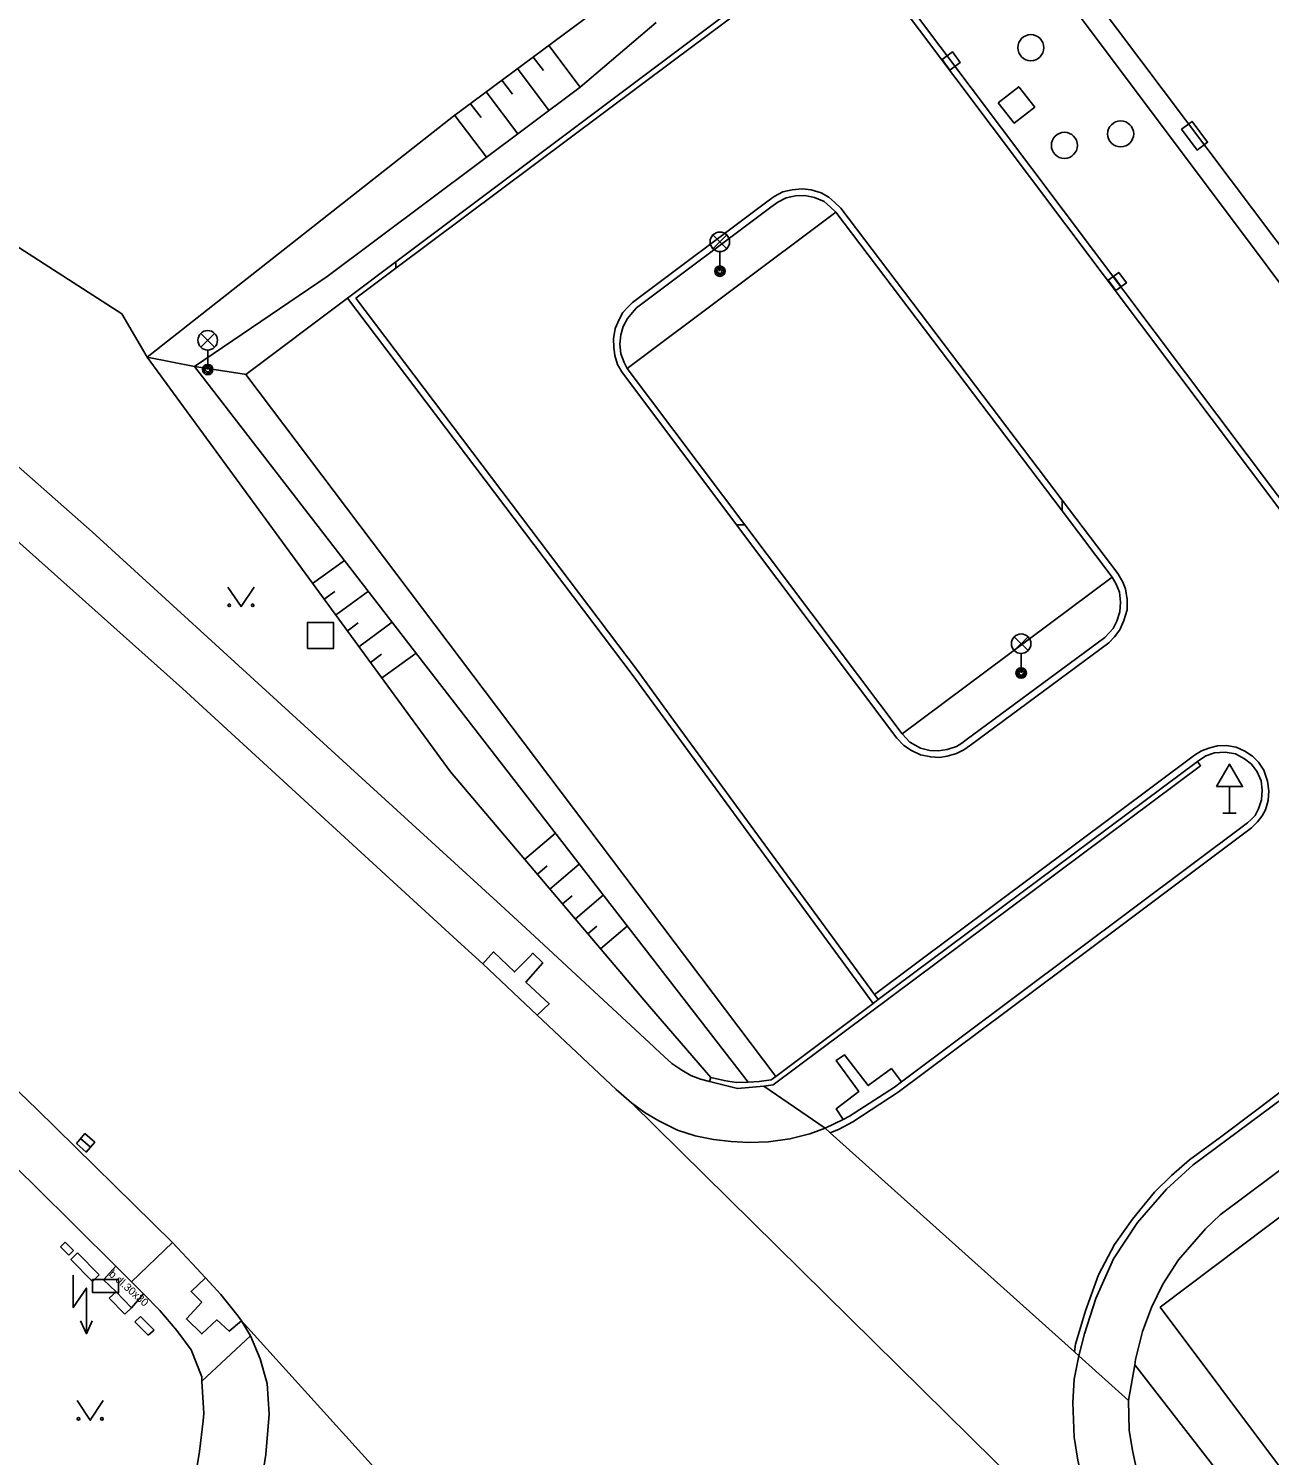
# Model space of a CAD drawing. Extents: x -595546 to -593986, y -1160845 to -1159202.
# Drawn here: x -594064.7 to -594017.1, y -1159495.8 to -1159441 of the extents above; entities that cross this region are included whole.
import ezdxf

# ---------------------------------------------------------------- set-up
doc = ezdxf.new("R2010")
doc.units = 0
for name, color, linetype in [('Level 24', 7, 'Continuous'), ('Level 26', 7, 'Continuous'), ('Level 27', 7, 'Continuous'), ('Level 33', 7, 'Continuous'), ('Level 34', 7, 'Continuous'), ('Level 36', 7, 'Continuous'), ('silnoproud - povrch.  znaky a  RIS  skut. velikost', 7, 'Continuous'), ('Specificka linie pasportu komunikaci', 7, 'Continuous'), ('TM - budovy zdene_ betonove - VP', 7, 'Continuous'), ('TM - chodniky - VP', 7, 'Continuous'), ('TM - dolni hrana svahu', 7, 'Continuous'), ('TM - horni hrana svahu', 7, 'Continuous'), ('TM - komunikace - VP', 7, 'Continuous'), ('TM - pomocna konstrukcni linie', 7, 'Continuous'), ('TM - popis povrchu', 7, 'Continuous'), ('TM - rozhrani mezi zpev. plochami mezi sebou - VP', 7, 'Continuous'), ('TM - rozhrani ploch obecne - VP', 7, 'Continuous'), ('TM - srafovani', 7, 'Continuous')]:
    doc.layers.add(name, color=color, linetype=linetype)

msp = doc.modelspace()

# ---------------------------------------------------------------- linework, layer by layer
at = {"layer": 'Level 24'}
for points in [[(-594020.439, -1159444.829), (-594019.841, -1159445.63), (-594019.441, -1159445.331), (-594020.039, -1159444.53)], [(-594062.262, -1159489.503), (-594061.262, -1159489.503), (-594061.262, -1159489.003), (-594062.262, -1159489.003)]]:
    msp.add_lwpolyline(points, close=True, dxfattribs=at)
at = {"layer": 'Level 26'}
for points in [[(-594027.482, -1159443.816), (-594026.864, -1159444.602), (-594026.078, -1159443.984), (-594026.696, -1159443.198)], [(-594054.01, -1159464.77), (-594053.01, -1159464.77), (-594053.01, -1159463.77), (-594054.01, -1159463.77)]]:
    msp.add_lwpolyline(points, close=True, dxfattribs=at)
at = {"layer": 'Level 27'}
for p, q in [((-594029.437, -1159442.008), (-594029.143, -1159442.412)), ((-594023.057, -1159450.478), (-594022.763, -1159450.882)), ((-594062.718, -1159483.586), (-594062.342, -1159483.914))]:
    msp.add_line(p, q, dxfattribs=at)
for points in [[(-594029.639, -1159442.155), (-594029.345, -1159442.559), (-594028.941, -1159442.265), (-594029.235, -1159441.861)], [(-594023.259, -1159450.625), (-594022.965, -1159451.029), (-594022.561, -1159450.735), (-594022.855, -1159450.331)], [(-594062.883, -1159483.774), (-594062.506, -1159484.103), (-594062.177, -1159483.726), (-594062.554, -1159483.397)]]:
    msp.add_lwpolyline(points, close=True, dxfattribs=at)
for centre in [(-594026.23, -1159441.7), (-594022.78, -1159445.01), (-594024.94, -1159445.45)]:
    msp.add_circle(centre, 0.5, dxfattribs=at)
at = {"layer": 'Level 33'}
for p, q in [((-594038.435, -1159449.42), (-594037.905, -1159448.89)), ((-594038.435, -1159448.89), (-594037.905, -1159449.42)), ((-594038.17, -1159449.53), (-594038.17, -1159450.28)), ((-594058.105, -1159453.2), (-594057.575, -1159452.67)), ((-594058.105, -1159452.67), (-594057.575, -1159453.2)), ((-594057.84, -1159453.31), (-594057.84, -1159454.06)), ((-594026.865, -1159464.85), (-594026.335, -1159464.32)), ((-594026.865, -1159464.32), (-594026.335, -1159464.85)), ((-594026.6, -1159464.96), (-594026.6, -1159465.71))]:
    msp.add_line(p, q, dxfattribs=at)
for centre, radius in [((-594038.17, -1159449.155), 0.375), ((-594038.17, -1159450.28), 0.2), ((-594038.17, -1159450.28), 0.145), ((-594038.17, -1159450.28), 0.0876), ((-594057.84, -1159452.935), 0.375), ((-594057.84, -1159454.06), 0.2), ((-594057.84, -1159454.06), 0.145), ((-594057.84, -1159454.06), 0.0876), ((-594026.6, -1159464.585), 0.375), ((-594026.6, -1159465.71), 0.2), ((-594026.6, -1159465.71), 0.145), ((-594026.6, -1159465.71), 0.0876)]:
    msp.add_circle(centre, radius, dxfattribs=at)
at = {"layer": 'Level 34'}
for p, q in [((-594018.6, -1159470.072), (-594018.6, -1159471.09)), ((-594018.85, -1159471.09), (-594018.35, -1159471.09))]:
    msp.add_line(p, q, dxfattribs=at)
msp.add_lwpolyline([(-594019.1, -1159470.072), (-594018.1, -1159470.072), (-594018.6, -1159469.206)], close=True, dxfattribs=at)
at = {"layer": 'Level 36'}
for points in [[(-594057.06, -1159462.41), (-594056.56, -1159463.16), (-594056.06, -1159462.41)], [(-594063, -1159488.83), (-594063, -1159490.08), (-594062.5, -1159489.33), (-594062.5, -1159491.08)], [(-594062.719, -1159490.591), (-594062.5, -1159491.08), (-594062.281, -1159490.591)], [(-594062.85, -1159493.65), (-594062.35, -1159494.4), (-594061.85, -1159493.65)]]:
    msp.add_lwpolyline(points, dxfattribs=at)
for centre in [(-594057.01, -1159463.11), (-594056.111, -1159463.11), (-594062.8, -1159494.35), (-594061.901, -1159494.35)]:
    msp.add_circle(centre, 0.05, dxfattribs=at)
at = {"layer": 'silnoproud - povrch.  znaky a  RIS  skut. velikost'}
for points in [[(-594063.31, -1159487.57), (-594063.49, -1159487.75)], [(-594063.49, -1159487.75), (-594063.17, -1159488.06)], [(-594062.99, -1159487.89), (-594063.31, -1159487.57)], [(-594063.17, -1159488.06), (-594062.99, -1159487.89)], [(-594063.09, -1159488.23), (-594062.84, -1159487.98)], [(-594062.26, -1159489.07), (-594063.09, -1159488.23)], [(-594062.84, -1159487.98), (-594062.01, -1159488.82)], [(-594062.01, -1159488.82), (-594062.26, -1159489.07)], [(-594061.62, -1159489.71), (-594061.36, -1159489.47)], [(-594061.36, -1159489.47), (-594060.77, -1159490.09)], [(-594061.02, -1159490.33), (-594061.62, -1159489.71)], [(-594060.77, -1159490.09), (-594061.02, -1159490.33)], [(-594060.64, -1159490.62), (-594060.42, -1159490.42)], [(-594060.12, -1159491.14), (-594060.64, -1159490.62)], [(-594060.42, -1159490.42), (-594059.9, -1159490.94)], [(-594059.9, -1159490.94), (-594060.12, -1159491.14)]]:
    msp.add_lwpolyline(points, dxfattribs=at)
at = {"layer": 'Specificka linie pasportu komunikaci'}
for points in [[(-594092.42, -1159431.77), (-594061.14, -1159451.92), (-594060.17, -1159453.58)], [(-594050.61, -1159449.92), (-594050.61, -1159450.17)], [(-594060.17, -1159453.58), (-594058.35, -1159453.94)], [(-594058.35, -1159453.94), (-594056.43, -1159454.24), (-594056.37, -1159454.25)], [(-594025.03, -1159459.07), (-594025.03, -1159459.48)], [(-594037.53, -1159460.02), (-594037.21, -1159460.02)], [(-594032.23, -1159478.05), (-594032.09, -1159478.25)], [(-594031.2, -1159481.41), (-594031.24, -1159481.36), (-594031.58, -1159480.9), (-594032.47, -1159481.55), (-594033.39, -1159480.37), (-594033.71, -1159480.59), (-594032.84, -1159481.78), (-594033.71, -1159482.45), (-594033.43, -1159482.85)]]:
    msp.add_lwpolyline(points, dxfattribs=at)
at = {"layer": 'TM - budovy zdene_ betonove - VP'}
for points in [[(-594009.92, -1159458.24), (-594024.61, -1159438.71)], [(-594021.26, -1159490.06), (-594014.01, -1159484.6)], [(-594014.24, -1159499.44), (-594021.26, -1159490.06)]]:
    msp.add_lwpolyline(points, dxfattribs=at)
at = {"layer": 'TM - chodniky - VP'}
for points in [[(-594077.74, -1159447.18), (-594072.78, -1159451.2), (-594067.09, -1159456.05), (-594062.28, -1159460.29), (-594046.58, -1159474.63)], [(-594052.47, -1159451.32), (-594056.37, -1159454.25)], [(-594056.37, -1159454.25), (-594036.02, -1159481.2)], [(-594045.46, -1159475.66), (-594046.58, -1159474.63)], [(-594045.46, -1159475.66), (-594040.71, -1159480.07), (-594040.66, -1159480.12)], [(-594038.92, -1159481.31), (-594039.29, -1159481.16), (-594039.63, -1159480.96), (-594040.01, -1159480.71), (-594040.31, -1159480.44), (-594040.66, -1159480.12)], [(-594038.57, -1159481.4), (-594038.92, -1159481.31)], [(-594067.6, -1159482.35), (-594064.47, -1159485.41)], [(-594064.47, -1159485.41), (-594061.37, -1159488.49)], [(-594061.37, -1159488.49), (-594060.76, -1159489.09)], [(-594060.31, -1159489.55), (-594060.76, -1159489.09)], [(-594059.68, -1159490.19), (-594060.31, -1159489.55)], [(-594059.68, -1159490.19), (-594059.03, -1159490.96), (-594058.48, -1159491.7)], [(-594058.07, -1159492.73), (-594058.48, -1159491.7)], [(-594058.07, -1159492.73), (-594058.06, -1159492.9)], [(-594022.24, -1159492.28), (-594022.48, -1159493.64)], [(-594022.24, -1159492.28), (-594016.54, -1159499.61)], [(-594058.06, -1159492.9), (-594057.99, -1159494.15)], [(-594020.48, -1159499.98), (-594021.19, -1159498.9), (-594021.6, -1159498.09), (-594021.83, -1159497.51), (-594022.07, -1159496.76), (-594022.33, -1159495.56), (-594022.45, -1159494.79), (-594022.48, -1159493.64)], [(-594057.99, -1159494.15), (-594058.01, -1159494.43), (-594058.16, -1159495.6)], [(-594058.16, -1159495.6), (-594058.24, -1159496.15)]]:
    msp.add_lwpolyline(points, dxfattribs=at)
at = {"layer": 'TM - dolni hrana svahu'}
for points in [[(-594053.25, -1159450.49), (-594043.53, -1159443.22), (-594040.62, -1159440.73)], [(-594053.25, -1159450.49), (-594058.35, -1159453.94)], [(-594058.35, -1159453.94), (-594049.46, -1159465.44), (-594037.09, -1159481.42)]]:
    msp.add_lwpolyline(points, dxfattribs=at)
at = {"layer": 'TM - horni hrana svahu'}
for points in [[(-594048.4, -1159444.33), (-594041.91, -1159439.51)], [(-594060.17, -1159453.58), (-594048.4, -1159444.33)], [(-594038.52, -1159481.24), (-594040.87, -1159478.51), (-594048.52, -1159469.51), (-594060.17, -1159453.58)]]:
    msp.add_lwpolyline(points, dxfattribs=at)
at = {"layer": 'TM - komunikace - VP'}
for points in [[(-594097.82, -1159435.62), (-594096.82, -1159436.26), (-594088.97, -1159441.62), (-594085.87, -1159443.81), (-594080.89, -1159447.44), (-594078.66, -1159449.16), (-594073.38, -1159453.49), (-594068.55, -1159457.63), (-594065.28, -1159460.52), (-594058.81, -1159466.31), (-594050.72, -1159473.73), (-594048.11, -1159476.12)], [(-594033.26, -1159436.93), (-594012.02, -1159465.18)], [(-594037.05, -1159439.73), (-594050.61, -1159449.92)], [(-594041.37, -1159451.69), (-594036.21, -1159447.82)], [(-594036.21, -1159447.82), (-594035.94, -1159447.63), (-594035.62, -1159447.47), (-594035.27, -1159447.39), (-594034.91, -1159447.37), (-594034.54, -1159447.45), (-594034.17, -1159447.61), (-594033.92, -1159447.82), (-594033.72, -1159448.01)], [(-594033.72, -1159448.01), (-594025.03, -1159459.48)], [(-594050.61, -1159449.92), (-594052.47, -1159451.32)], [(-594032.28, -1159478.4), (-594041.54, -1159465.77), (-594052.47, -1159451.32)], [(-594041.73, -1159454.02), (-594041.85, -1159453.79), (-594041.97, -1159453.45), (-594042.01, -1159453.09), (-594041.98, -1159452.72), (-594041.88, -1159452.41), (-594041.72, -1159452.1), (-594041.53, -1159451.87), (-594041.37, -1159451.69)], [(-594037.21, -1159460.02), (-594041.73, -1159454.02)], [(-594025.03, -1159459.48), (-594023.1, -1159462.03)], [(-594031.17, -1159468.05), (-594037.21, -1159460.02)], [(-594023.1, -1159462.03), (-594022.95, -1159462.3), (-594022.82, -1159462.61), (-594022.78, -1159462.99), (-594022.81, -1159463.36), (-594022.93, -1159463.72), (-594023.07, -1159464), (-594023.22, -1159464.17), (-594023.39, -1159464.35)], [(-594028.71, -1159468.28), (-594023.39, -1159464.35)], [(-594031.17, -1159468.05), (-594030.87, -1159468.37), (-594030.46, -1159468.6), (-594030.11, -1159468.68), (-594029.78, -1159468.7), (-594029.44, -1159468.65), (-594029.09, -1159468.53), (-594028.88, -1159468.41), (-594028.71, -1159468.28)], [(-594032.09, -1159478.25), (-594019.83, -1159469.11)], [(-594019.83, -1159469.11), (-594019.51, -1159468.89), (-594019.17, -1159468.78), (-594018.77, -1159468.75), (-594018.37, -1159468.82), (-594018.03, -1159469), (-594017.76, -1159469.21), (-594017.54, -1159469.51), (-594017.39, -1159469.85), (-594017.34, -1159470.21), (-594017.37, -1159470.58), (-594017.49, -1159470.93), (-594017.62, -1159471.18), (-594017.77, -1159471.33), (-594017.91, -1159471.46)], [(-594076.81, -1159470.88), (-594072.36, -1159474.88), (-594067.75, -1159479.24), (-594064.4, -1159482.46), (-594059.19, -1159487.58)], [(-594017.91, -1159471.46), (-594031.2, -1159481.41)], [(-594047.28, -1159476.88), (-594048.11, -1159476.12)], [(-594045.19, -1159478.85), (-594047.28, -1159476.88)], [(-594032.28, -1159478.4), (-594032.09, -1159478.25)], [(-594042.15, -1159481.7), (-594045.19, -1159478.85)], [(-594042.15, -1159481.7), (-594041.56, -1159482.21)], [(-594033.19, -1159482.73), (-594031.47, -1159481.61)], [(-594031.2, -1159481.41), (-594031.47, -1159481.61)], [(-594019.99, -1159484.6), (-594016.12, -1159481.71)], [(-594037.74, -1159483.7), (-594038.42, -1159483.62), (-594039.12, -1159483.48), (-594039.8, -1159483.26), (-594040.52, -1159482.91), (-594041.04, -1159482.6), (-594041.56, -1159482.21)], [(-594041.56, -1159482.21), (-594022.04, -1159501.46)], [(-594034.13, -1159483.19), (-594033.43, -1159482.85)], [(-594033.43, -1159482.85), (-594033.19, -1159482.73)], [(-594034.13, -1159483.19), (-594034.72, -1159483.4), (-594035.48, -1159483.6), (-594036.3, -1159483.71), (-594037.06, -1159483.74), (-594037.74, -1159483.7)], [(-594019.99, -1159484.6), (-594021.02, -1159485.53), (-594022.13, -1159486.81), (-594023.05, -1159488.21), (-594023.73, -1159489.73), (-594024.17, -1159491.09), (-594024.39, -1159491.93)], [(-594058.82, -1159487.97), (-594059.19, -1159487.58)], [(-594058.44, -1159488.38), (-594058.82, -1159487.97)], [(-594057.93, -1159488.93), (-594058.44, -1159488.38)], [(-594057.93, -1159488.93), (-594057.33, -1159489.58), (-594056.67, -1159490.41)], [(-594056.54, -1159490.59), (-594056.67, -1159490.41)], [(-594056.19, -1159491.16), (-594056.54, -1159490.59)], [(-594042.47, -1159506.14), (-594056.54, -1159490.59)], [(-594056.19, -1159491.16), (-594055.82, -1159492.05), (-594055.56, -1159492.99), (-594055.48, -1159494.17), (-594055.61, -1159495.72)], [(-594023.26, -1159499.51), (-594023.77, -1159498.39), (-594024.17, -1159497.12), (-594024.42, -1159495.93), (-594024.56, -1159495.05), (-594024.61, -1159493.72), (-594024.56, -1159492.82), (-594024.39, -1159491.93)], [(-594055.68, -1159496.2), (-594055.61, -1159495.72)]]:
    msp.add_lwpolyline(points, dxfattribs=at)
at = {"layer": 'TM - pomocna konstrukcni linie'}
for points in [[(-594034.13, -1159483.19), (-594036.48, -1159481.58)], [(-594033.93, -1159483.37), (-594034.13, -1159483.19)], [(-594024.55, -1159491.78), (-594033.93, -1159483.37)], [(-594024.39, -1159491.93), (-594024.55, -1159491.78)], [(-594022.48, -1159493.64), (-594024.39, -1159491.93)]]:
    msp.add_lwpolyline(points, dxfattribs=at)
at = {"layer": 'TM - rozhrani mezi zpev. plochami mezi sebou - VP'}
for points in [[(-594045.47, -1159476.59), (-594046.06, -1159477.19), (-594046.87, -1159476.42), (-594047.28, -1159476.88)], [(-594045.47, -1159476.59), (-594045.35, -1159476.47), (-594044.97, -1159476.84), (-594045.62, -1159477.58), (-594044.72, -1159478.42), (-594045.19, -1159478.85)], [(-594014.86, -1159483.46), (-594018.96, -1159486.52)], [(-594020.56, -1159488.24), (-594019.52, -1159487.05), (-594018.96, -1159486.52)], [(-594059.19, -1159487.58), (-594060.76, -1159489.09)], [(-594020.56, -1159488.24), (-594021.16, -1159489.18), (-594021.6, -1159490.08), (-594021.94, -1159491), (-594022.21, -1159492.07), (-594022.24, -1159492.28)], [(-594056.54, -1159490.59), (-594057.01, -1159490.98), (-594057.49, -1159490.55), (-594058.07, -1159491.09), (-594058.66, -1159490.51), (-594058.07, -1159489.87), (-594058.48, -1159489.46), (-594057.93, -1159488.93)], [(-594056.19, -1159491.16), (-594058.06, -1159492.9)]]:
    msp.add_lwpolyline(points, dxfattribs=at)
at = {"layer": 'TM - rozhrani ploch obecne - VP'}
for points in [[(-594039.96, -1159442.2), (-594033.33, -1159437.25), (-594012.21, -1159465.36)], [(-594008.98, -1159460.98), (-594025.28, -1159439.24)], [(-594050.61, -1159450.17), (-594039.96, -1159442.2)], [(-594036.37, -1159447.62), (-594036.08, -1159447.41), (-594035.75, -1159447.24), (-594035.39, -1159447.16), (-594035.01, -1159447.12), (-594034.67, -1159447.16), (-594034.28, -1159447.27), (-594033.99, -1159447.44), (-594033.75, -1159447.64), (-594033.53, -1159447.86)], [(-594041.52, -1159451.49), (-594036.37, -1159447.62)], [(-594033.53, -1159447.86), (-594025.03, -1159459.07)], [(-594041.73, -1159454.02), (-594033.72, -1159448.01)], [(-594052.15, -1159451.32), (-594050.61, -1159450.17)], [(-594052.15, -1159451.32), (-594041.34, -1159465.62), (-594039.95, -1159467.52)], [(-594041.94, -1159454.15), (-594042.1, -1159453.87), (-594042.21, -1159453.52), (-594042.24, -1159453.2), (-594042.25, -1159452.88), (-594042.19, -1159452.48), (-594042.04, -1159452.14), (-594041.9, -1159451.87), (-594041.72, -1159451.67), (-594041.52, -1159451.49)], [(-594041.94, -1159454.15), (-594037.53, -1159460.02)], [(-594025.03, -1159459.07), (-594022.89, -1159461.89)], [(-594037.53, -1159460.02), (-594031.37, -1159468.21)], [(-594023.1, -1159462.03), (-594031.17, -1159468.05)], [(-594022.89, -1159461.89), (-594022.7, -1159462.22), (-594022.6, -1159462.48), (-594022.53, -1159462.89), (-594022.53, -1159463.28), (-594022.66, -1159463.7), (-594022.81, -1159464.05), (-594023.01, -1159464.32), (-594023.24, -1159464.55)], [(-594028.55, -1159468.48), (-594023.24, -1159464.55)], [(-594039.95, -1159467.52), (-594032.23, -1159478.05)], [(-594031.37, -1159468.21), (-594031.11, -1159468.49), (-594030.81, -1159468.69), (-594030.46, -1159468.85), (-594030.07, -1159468.93), (-594029.74, -1159468.95), (-594029.44, -1159468.9), (-594029.09, -1159468.8), (-594028.8, -1159468.66), (-594028.55, -1159468.48)], [(-594019.94, -1159468.87), (-594019.68, -1159468.7), (-594019.36, -1159468.58), (-594019.06, -1159468.51), (-594018.71, -1159468.5), (-594018.35, -1159468.56), (-594018.01, -1159468.71), (-594017.72, -1159468.91), (-594017.49, -1159469.14), (-594017.28, -1159469.44), (-594017.14, -1159469.87), (-594017.09, -1159470.23), (-594017.11, -1159470.6), (-594017.22, -1159470.97), (-594017.35, -1159471.2), (-594017.52, -1159471.42), (-594017.76, -1159471.66)], [(-594019.83, -1159469.11), (-594019.71, -1159469.27), (-594036.12, -1159481.52)], [(-594032.23, -1159478.05), (-594019.94, -1159468.87)], [(-594017.76, -1159471.66), (-594022.88, -1159475.49)], [(-594004.16, -1159472.5), (-594016.27, -1159481.51), (-594017.55, -1159482.49)], [(-594022.88, -1159475.49), (-594031.33, -1159481.81)], [(-594036.02, -1159481.2), (-594032.28, -1159478.4)], [(-594038.52, -1159481.24), (-594038.57, -1159481.4)], [(-594038.52, -1159481.24), (-594038, -1159481.36), (-594037.862, -1159481.38), (-594037.53, -1159481.43), (-594037.09, -1159481.42)], [(-594036.2, -1159481.33), (-594036.02, -1159481.2)], [(-594036.48, -1159481.58), (-594037.49, -1159481.66), (-594038.57, -1159481.4)], [(-594037.09, -1159481.42), (-594036.66, -1159481.4), (-594036.2, -1159481.33)], [(-594036.48, -1159481.58), (-594036.12, -1159481.52)], [(-594033.06, -1159482.95), (-594031.33, -1159481.81)], [(-594033.93, -1159483.37), (-594033.59, -1159483.23), (-594033.06, -1159482.95)], [(-594017.55, -1159482.49), (-594018.95, -1159483.53)], [(-594018.95, -1159483.53), (-594020.14, -1159484.4)], [(-594024.55, -1159491.78), (-594024.51, -1159491.48), (-594024.13, -1159490.2), (-594023.63, -1159488.82), (-594023.02, -1159487.66), (-594022.33, -1159486.68), (-594021.48, -1159485.64), (-594020.83, -1159485.01), (-594020.14, -1159484.4)], [(-594061.84, -1159489.01), (-594061.37, -1159488.49)], [(-594061.36, -1159489.47), (-594061.84, -1159489.01)], [(-594060.77, -1159490.09), (-594060.31, -1159489.55)]]:
    msp.add_lwpolyline(points, dxfattribs=at)
at = {"layer": 'TM - srafovani'}
for points in [[(-594044.74, -1159441.61), (-594043.53, -1159443.22)], [(-594044.95, -1159442.58), (-594045.34, -1159442.06)], [(-594046.54, -1159442.95), (-594046.14, -1159443.48)], [(-594045.94, -1159442.5), (-594044.73, -1159444.12)], [(-594047.14, -1159443.4), (-594045.93, -1159445.01)], [(-594047.75, -1159443.85), (-594047.34, -1159444.38)], [(-594048.35, -1159444.3), (-594047.13, -1159445.91)], [(-594053.81, -1159462.28), (-594052.59, -1159461.39)], [(-594053.37, -1159462.88), (-594052.96, -1159462.58)], [(-594052.93, -1159463.49), (-594051.67, -1159462.57)], [(-594052.04, -1159464.7), (-594050.76, -1159463.76)], [(-594052.48, -1159464.1), (-594052.06, -1159463.79)], [(-594051.16, -1159464.99), (-594051.59, -1159465.31)], [(-594051.16, -1159465.91), (-594049.84, -1159464.95)], [(-594045.67, -1159472.87), (-594044.48, -1159471.86)], [(-594044.7, -1159474.01), (-594043.57, -1159473.05)], [(-594045.18, -1159473.44), (-594044.8, -1159473.11)], [(-594043.84, -1159474.27), (-594044.21, -1159474.58)], [(-594043.72, -1159475.15), (-594042.65, -1159474.24)], [(-594043.24, -1159475.73), (-594042.89, -1159475.43)], [(-594042.75, -1159476.3), (-594041.73, -1159475.43)]]:
    msp.add_lwpolyline(points, dxfattribs=at)

# ---------------------------------------------------------------- texts
at = {"layer": 'TM - popis povrchu'}
msp.add_text('b.dl.30x30', height=0.3, rotation=318.5179, dxfattribs=at).set_placement((-594061.66, -1159488.83))

doc.saveas('drawing.dxf')
